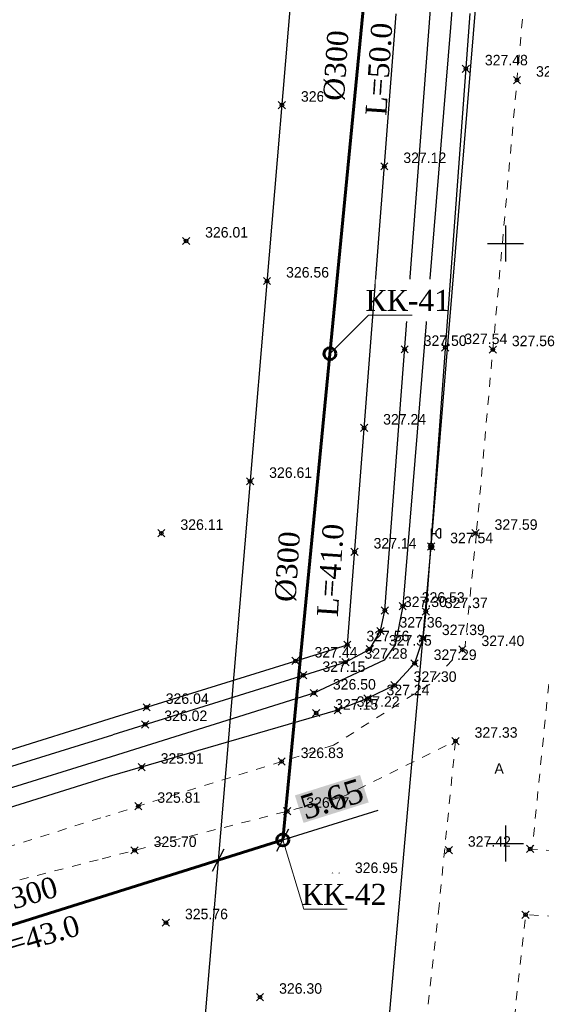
# Model space of a CAD drawing. Header units: metres. Extents: x 703769 to 722343, y 4313031 to 4317457.
# Tile 309 of 409: x 708188 to 708231, y 4315015 to 4315097. Entities that reach past the tile are written whole.
import ezdxf
from ezdxf import colors
from ezdxf.entities.mleader import LeaderData, LeaderLine
from ezdxf.math import Vec2, Vec3

# ---------------------------------------------------------------- set-up
doc = ezdxf.new("R2010")
doc.units = ezdxf.units.M
doc.header["$LTSCALE"] = 0.5
doc.header["$PDMODE"] = 35
doc.header["$PDSIZE"] = 0.3
doc.linetypes.add('Auto_Street_NotBorder_Line_m1', pattern=[3, 1.5, -1.5])
doc.linetypes.add('ДОРОГИ_СТРОЯЩ', pattern=[9, 8, -1])
for name, color, linetype in [('(001) Сетка', 92, 'Continuous'), ('(004) Точки рельефа', 7, 'Continuous'), ('(016) Кабель', 1, 'Continuous'), ('(019) Связь', 3, 'ИК_КАБ_СВЯЗИ'), ('(022) Возд. Линии', 7, 'Continuous'), ('(025) Дорога', 7, 'Continuous'), ('(027) Гидрография', 7, 'Continuous'), ('(040) Ограда', 7, 'Continuous')]:
    doc.layers.add(name, color=color, linetype=linetype)
doc.layers.add('AUTO#_ROADS_EXIST_L', color=7, linetype='Continuous', lineweight=15, true_color=0x000000)
for name, color, linetype, lineweight in [('HK1', 36, 'Continuous', 60), ('ВК_В1', 134, 'Continuous', 40), ('ВОДОПРОВОД текст', 7, 'Continuous', 50)]:
    doc.layers.add(name, color=color, linetype=linetype, lineweight=lineweight)
doc.styles.add('BM-431', font='txt')
doc.styles.add('D-431', font='txt')
doc.styles.add('Interproekt', font='isocpeur.ttf', dxfattribs={"width": 0.95, "oblique": 15})
doc.styles.add('S', font='txtwr', dxfattribs={"oblique": 15})
doc.styles.get("Standard").update_dxf_attribs({"font": 'times.ttf'})
doc.styles.add('Times New Roman', font='times.ttf')
doc.linetypes.add('ИК_КАБ_СВЯЗИ', pattern='A,4,["o",Standard,S=0.5,R=0,X=0,Y=-0.125],4,-2', length=10)
doc.linetypes.add('ИК_Э_КАБ_НН', pattern='A,8,-2,["<",Standard,S=1,R=0,X=0,Y=-0.5],8,[">",Standard,S=1,R=0,X=-0.5,Y=-0.5],-2', length=20)
doc.linetypes.add('ОГРАДА_М_1М', pattern='A,2.5,["о",Standard,S=1,R=0,X=0,Y=-0.35],0.5,["0",Standard,S=0.5,R=0,X=-0.3,Y=-0.25],2.5', length=5.5)
doc.dimstyles.new('300', dxfattribs={"dimtxt": 2, "dimasz": 1.5, "dimexe": 0, "dimexo": 0, "dimgap": 1, "dimtad": 1, "dimzin": 0, "dimdsep": 46, "dimtxsty": 'Standard', "dimblk": 'OBLIQUE', "dimcen": 0, "dimclrd": 1, "dimclre": 1, "dimclrt": 1, "dimadec": 1, "dimazin": 0, "dimtfac": 1, "dimtofl": 0, "dimtmove": 0, "dimatfit": 3, "dimfxl": 3, "dimtfill": 2, "dimtfillclr": 7, "dimtolj": 1, "dimtzin": 0, "dimlwd": 25, "dimlwe": -1, "dimarcsym": 0})

# ---------------------------------------------------------------- blocks, each defined once
blk = doc.blocks.new('U1111')
for p, q in [((0.1, 0.45), (0.1, 2.95)), ((0.1, 2.2), (0.85, 2.2)), ((1.28934, 2.95), (0.85, 2.51066)), ((0.85, 2.51066), (0.85, 1.88934)), ((0.85, 1.88934), (1.28934, 1.45)), ((1.6, 2.95), (1.28934, 2.95)), ((1.6, 2.95), (1.6, 1.45)), ((0, 0.05), (0.1, 0.05)), ((0, -0.05), (0, 0.05)), ((0.1, 0.05), (0.1, -0.05)), ((1.28934, 1.45), (1.6, 1.45)), ((0.1, -0.05), (0, -0.05))]:
    blk.add_line(p, q)
blk.add_lwpolyline([(0.55, 0), (0.3, 0.433013), (-0.2, 0.433013), (-0.45, 0), (-0.2, -0.433013), (0.3, -0.433013)], close=True)
at = {"color": 4, "style": 'S', "oblique": 15}
blk.add_attdef('Z', (1.142936, -1.391276), '', height=2, dxfattribs=at)
blk = doc.blocks.new('Setka')
at = {"layer": '(001) Сетка'}
for p, q in [((0, 1.5), (0, -1.5)), ((-1.5, 0), (1.5, 0))]:
    blk.add_line(p, q, dxfattribs=at)
blk = doc.blocks.new('_Dot')
at = {"color": 0, "linetype": 'ByBlock', "lineweight": -2}
blk.add_line((-0.5, 0), (-1, 0), dxfattribs=at)
at = {"color": 0, "linetype": 'ByBlock', "const_width": 0.5}
blk.add_lwpolyline([(-0.25, 0, 1), (0.25, 0, 1)], format="xyb", close=True, dxfattribs=at)
blk = doc.blocks.new('_Oblique')
at = {"color": 0, "linetype": 'ByBlock', "lineweight": -2}
blk.add_line((-0.5, -0.5), (0.5, 0.5), dxfattribs=at)
blk = doc.blocks.new('*D558')
at = {"color": 1, "lineweight": 25, "transparency": 16777216}
for p, q in [((708209.931, 4315028.757), (708217.881, 4315031.252)), ((708204.542, 4315027.065), (708209.931, 4315028.757))]:
    blk.add_line(p, q, dxfattribs=at)
at = {"layer": 'Defpoints', "color": 0, "lineweight": 40, "transparency": 16777216}
for p in [(708209.931, 4315028.757), (708209.931, 4315028.757), (708204.542, 4315027.065)]:
    blk.add_point(p, dxfattribs=at)
at = {"color": 1, "lineweight": 25, "transparency": 16777216, "xscale": 1.5, "yscale": 1.5, "zscale": 1.5}
for p, rotation in [((708209.931, 4315028.757), 17.42446373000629), ((708204.542, 4315027.065), 197.4244637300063)]:
    blk.add_blockref('_Oblique', p, dxfattribs=dict(at, rotation=rotation))
at = {"color": 1, "lineweight": 40, "transparency": 16777216, "insert": (708214.017, 4315032.156), "char_height": 2, "attachment_point": 5, "rotation": 17.42446, "bg_fill": 1, "box_fill_scale": 1.1, "bg_fill_color": 7, "bg_fill_true_color": 16777215, "bg_fill_transparency": 0}
blk.add_mtext('\\A1;5.65', dxfattribs=at)

msp = doc.modelspace()

# ---------------------------------------------------------------- linework, layer by layer
at = {"layer": '(016) Кабель', "linetype": 'ИК_Э_КАБ_НН', "elevation": 325.652, "flags": 128}
msp.add_lwpolyline([(708148.162, 4314184.928), (708151.497, 4314225.638), (708155.946, 4314277.346), (708160.092, 4314325.308), (708165.82, 4314399.254), (708169.045, 4314439.184), (708172.399, 4314480.837), (708175.762, 4314521.367), (708178.982, 4314558.811), (708182.201, 4314596.426), (708185.813, 4314637.091), (708189.128, 4314677.545), (708192.281, 4314716.43), (708195.859, 4314758.023), (708198.741, 4314794.021), (708202.87, 4314842.96), (708206.45, 4314887.572), (708209.623, 4314925.94), (708213.998, 4314964.466), (708217.888, 4315003.776), (708222.285, 4315053.198), (708227.646, 4315118.21), (708230.7, 4315153.26), (708233.599, 4315183.887), (708236.608, 4315219.867), (708239.917, 4315258.483), (708242.964, 4315292.096), (708245.88, 4315324.716), (708249.037, 4315363.449), (708251.639, 4315395.315), (708254.553, 4315428.663), (708258.525, 4315473.098), (708262.105, 4315516.97), (708265.007, 4315550.248), (708267.691, 4315583.251), (708270.438, 4315616.597), (708274.286, 4315657.842), (708277.622, 4315697.97), (708280.245, 4315726.073), (708282.134, 4315747.294), (708285.192, 4315782.765), (708287.519, 4315812.482), (708289.716, 4315837.095), (708292.577, 4315870.499), (708295.609, 4315906.644), (708298.169, 4315937.003), (708301.105, 4315969.327), (708303.908, 4316001.447), (708306.247, 4316027.782), (708309.271, 4316062.456), (708312.329, 4316097.927), (708314.656, 4316127.644), (708316.853, 4316152.257), (708319.714, 4316185.661), (708322.746, 4316221.806), (708325.306, 4316252.165), (708328.242, 4316284.489), (708331.045, 4316316.609), (708331.607, 4316322.941)], dxfattribs=at)
at = {"layer": '(019) Связь', "elevation": 324.516, "flags": 128}
msp.add_lwpolyline([(708317.145, 4316324.221), (708301.016, 4316142.912), (708256.741, 4315645.198), (708241.57, 4315465.518), (708189.214, 4314845.558), (708166.334, 4314514.295), (708160.318, 4314448.76), (708146.619, 4314291.453), (708137.034, 4314165.721), (708137.034, 4314165.721), (708137.034, 4314165.721), (708136.895, 4314100.448), (708136.888, 4314097.122)], dxfattribs=at)
at = {"layer": '(027) Гидрография', "color": 4}
for p, q in [((708227.684, 4315145.795, -0.295), (708223.894, 4315096.431, -0.295)), ((708223.894, 4315096.431, -0.295), (708219.916, 4315048.235, -0.295)), ((708219.916, 4315048.235, -0.295), (708219.278, 4315045.016, -0.295)), ((708219.278, 4315045.016, -0.295), (708218.38, 4315043.747, -0.295)), ((708218.38, 4315043.747, -0.295), (708212.513, 4315041, -0.295)), ((708212.513, 4315041, -0.295), (708195.627, 4315035.67, -0.295)), ((708195.627, 4315035.67, -0.295), (708173.737, 4315028.9, -0.295))]:
    msp.add_line(p, q, dxfattribs=at)
at = {"layer": '(027) Гидрография'}
for p, q in [((708218.43, 4315047.879, 326.859), (708222.218, 4315097.93, 326.859)), ((708225.514, 4315097.603, 327.8), (708221.838, 4315047.792, 327.8)), ((708218.06, 4315046.167, 326.859), (708218.43, 4315047.879, 326.859)), ((708221.838, 4315047.792, 327.8), (708221.593, 4315045.541, 327.8)), ((708217.173, 4315044.665, 326.859), (708218.06, 4315046.167, 326.859)), ((708221.593, 4315045.541, 327.8), (708220.907, 4315043.468, 327.8)), ((708215.149, 4315043.571, 326.859), (708217.173, 4315044.665, 326.859)), ((708195.794, 4315037.546, 326.859), (708215.149, 4315043.571, 326.859)), ((708220.907, 4315043.468, 327.8), (708219.238, 4315041.647, 327.8)), ((708219.238, 4315041.647, 327.8), (708216.981, 4315040.538, 327.8)), ((708216.981, 4315040.538, 327.8), (708214.497, 4315039.571, 327.8)), ((708214.497, 4315039.571, 327.8), (708195.482, 4315034.043, 327.8)), ((708176.406, 4315031.496, 326.859), (708195.761, 4315037.521, 326.859)), ((708195.482, 4315034.043, 327.8), (708176.094, 4315027.993, 327.8))]:
    msp.add_line(p, q, dxfattribs=at)
at = {"layer": '(040) Ограда', "linetype": 'ОГРАДА_М_1М'}
for p, q in [((708215.309, 4315045.024, 327.145), (708219.361, 4315097.573, 327.145)), ((708195.921, 4315038.974, 327.145), (708215.309, 4315045.024, 327.145)), ((708176.533, 4315032.924, 327.145), (708195.921, 4315038.974, 327.145))]:
    msp.add_line(p, q, dxfattribs=at)
at = {"color": 36, "lineweight": 60, "flags": 128}
msp.add_lwpolyline([(708246.217, 4315460.394), (708240.375, 4315379.164), (708236.764, 4315328.969), (708237.734, 4315319.158), (708233.607, 4315269.337), (708224.852, 4315182.876), (708209.931, 4315028.757), (708168.472, 4315015.744)], dxfattribs=at)
at = {"color": 0, "linetype": 'ByBlock', "lineweight": -2, "transparency": 16777216}
for p in [(708225.174, 4315093.001, 327.484), (708229.435, 4315092.058, 327.512), (708209.855, 4315089.972, 326.251), (708218.382, 4315084.87, 327.12), (708201.874, 4315078.654, 326.007), (708208.618, 4315075.321, 326.56), (708220.076, 4315069.628, 327.5), (708223.461, 4315069.785, 327.538), (708227.424, 4315069.606, 327.56), (708216.702, 4315063.084, 327.245), (708207.209, 4315058.637, 326.611), (708199.818, 4315054.307, 326.112), (708225.982, 4315054.311, 327.592), (708222.285, 4315053.198, 327.542), (708215.905, 4315052.757, 327.136), (708218.43, 4315047.879, 327.298), (708219.916, 4315048.235, 326.534), (708221.838, 4315047.792, 327.368), (708218.06, 4315046.167, 327.355), (708221.593, 4315045.541, 327.388), (708215.309, 4315045.024, 327.562), (708217.173, 4315044.665, 327.348), (708224.886, 4315044.627, 327.403), (708210.989, 4315043.676, 327.44), (708215.149, 4315043.571, 327.278), (708220.907, 4315043.468, 327.289), (708211.644, 4315042.48, 327.154), (708219.238, 4315041.647, 327.295), (708212.513, 4315041, 326.505), (708216.981, 4315040.538, 327.242), (708198.594, 4315039.808, 326.042), (708212.708, 4315039.332, 327.154), (708214.497, 4315039.571, 327.218), (708198.473, 4315038.38, 326.018), (708224.316, 4315036.994, 327.329), (708198.173, 4315034.825, 325.909), (708209.835, 4315035.295, 326.832), (708197.898, 4315031.57, 325.809), (708210.3, 4315031.153, 326.769), (708197.587, 4315027.89, 325.696), (708223.759, 4315027.916, 327.415), (708230.534, 4315028.012, 327.376), (708214.348, 4315025.718, 326.955), (708230.151, 4315022.529, 327.374), (708200.196, 4315021.867, 325.755), (708208.036, 4315015.664, 326.304)]:
    msp.add_point(p, dxfattribs=at)
at = {"layer": 'AUTO#_ROADS_EXIST_L', "linetype": 'Auto_Street_NotBorder_Line_m1', "lineweight": 15}
for p, q in [((708230.024, 4315098.633, -0.295), (708226.05, 4315054.27, -0.295)), ((708226.05, 4315054.27, -0.295), (708225.106, 4315044.861, -0.295)), ((708225.106, 4315044.861, -0.295), (708222.163, 4315041.74, -0.295)), ((708222.163, 4315041.74, -0.295), (708214.154, 4315036.643, -0.295)), ((708214.803, 4315032.309, -0.295), (708224.316, 4315036.994, -0.295)), ((708224.316, 4315036.994, -0.295), (708222.94, 4315023.282, -0.295)), ((708214.154, 4315036.643, -0.295), (708195.187, 4315030.724, -0.295)), ((708194.873, 4315027.193, -0.295), (708214.803, 4315032.309, -0.295)), ((708222.94, 4315023.282, -0.295), (708220.585, 4315001.572, -0.295))]:
    msp.add_line(p, q, dxfattribs=at)
at = {"layer": 'AUTO#_ROADS_EXIST_L', "linetype": 'Auto_Street_NotBorder_Line_m1', "lineweight": 15, "elevation": -0.295, "flags": 128}
for points in [[(708280.639, 4315105.509), (708238.178, 4315108.402), (708233.268, 4315053.585), (708230.699, 4315027.992), (708259.423, 4315025.874), (708264.35, 4315026.87), (708265.181, 4315034.339)], [(708280.659, 4315036.014), (708279.68, 4315020.049), (708269.216, 4315020.479), (708230.151, 4315022.529), (708226.288, 4314986.914), (708228.512, 4314981.813), (708231.133, 4314978.147), (708234.158, 4314974.86), (708237.218, 4314972.849), (708240.346, 4314971.802), (708244.239, 4314971.677), (708269.113, 4314974.524), (708267.904, 4314992.007)]]:
    msp.add_lwpolyline(points, dxfattribs=at)
at = {"layer": 'HK1'}
for centre in [(708213.853, 4315069.262), (708209.931, 4315028.757)]:
    msp.add_circle(centre, 0.5, dxfattribs=at)

# ---------------------------------------------------------------- block references
at = {"layer": '(001) Сетка'}
for p in [(708228.465, 4315078.456), (708228.465, 4315028.456)]:
    msp.add_blockref('Setka', p, dxfattribs=at)
at = {"layer": '(022) Возд. Линии', "xscale": 0.5, "yscale": 0.5, "zscale": 0.5}
msp.add_blockref('U1111', (708222.26, 4315053.198, 325.652), dxfattribs=at)

# ---------------------------------------------------------------- texts
at = {"layer": '(004) Точки рельефа', "style": 'D-431'}
for s, p in [('327.48', (708226.76, 4315093.285, 327.484)), ('327.51', (708231.021, 4315092.339, 327.512)), ('326.25', (708211.441, 4315090.257, 326.251)), ('327.12', (708219.968, 4315085.149, 327.12)), ('326.01', (708203.46, 4315078.939, 326.007)), ('326.56', (708210.204, 4315075.607, 326.56)), ('327.50', (708221.662, 4315069.911, 327.5)), ('327.54', (708225.047, 4315070.066, 327.538)), ('327.56', (708229.01, 4315069.892, 327.56)), ('327.24', (708218.288, 4315063.364, 327.245)), ('326.61', (708208.795, 4315058.922, 326.611)), ('326.11', (708201.404, 4315054.592, 326.112)), ('327.59', (708227.568, 4315054.595, 327.592)), ('327.14', (708217.491, 4315053.036, 327.136)), ('327.54', (708223.871, 4315053.479, 327.542)), ('327.30', (708220.016, 4315048.161, 327.298)), ('326.53', (708221.502, 4315048.52, 326.534)), ('327.37', (708223.424, 4315048.071, 327.368)), ('327.36', (708219.646, 4315046.452, 327.355)), ('327.39', (708223.179, 4315045.825, 327.388)), ('327.56', (708216.895, 4315045.309, 327.562)), ('327.35', (708218.759, 4315044.946, 327.348)), ('327.40', (708226.472, 4315044.91, 327.403)), ('327.44', (708212.575, 4315043.955, 327.44)), ('327.28', (708216.735, 4315043.854, 327.278)), ('327.29', (708222.493, 4315043.752, 327.289)), ('327.15', (708213.23, 4315042.761, 327.154)), ('327.30', (708220.824, 4315041.929, 327.295)), ('326.50', (708214.099, 4315041.285, 326.505)), ('327.24', (708218.567, 4315040.817, 327.242)), ('326.04', (708200.18, 4315040.094, 326.042)), ('327.15', (708214.294, 4315039.613, 327.154)), ('327.22', (708216.083, 4315039.85, 327.218)), ('326.02', (708200.059, 4315038.666, 326.018)), ('327.33', (708225.903, 4315037.274, 327.329)), ('325.91', (708199.759, 4315035.11, 325.909)), ('326.83', (708211.421, 4315035.581, 326.832)), ('325.81', (708199.484, 4315031.853, 325.809)), ('326.77', (708211.886, 4315031.439, 326.769)), ('325.70', (708199.173, 4315028.172, 325.696)), ('327.42', (708225.345, 4315028.195, 327.415)), ('326.95', (708215.934, 4315026.004, 326.955)), ('325.76', (708201.783, 4315022.153, 325.755)), ('326.30', (708209.622, 4315015.949, 326.304))]:
    msp.add_text(s, height=0.875, dxfattribs=at).set_placement(p)
at = {"layer": '(025) Дорога', "linetype": 'ДОРОГИ_СТРОЯЩ', "style": 'BM-431'}
msp.add_text('A', height=0.875, dxfattribs=at).set_placement((708227.557, 4315034.271, -0.295))

# ---------------------------------------------------------------- next in the draw order: texts
at = {"layer": 'ВОДОПРОВОД текст', "color": 7, "linetype": 'Continuous', "lineweight": 50, "char_height": 1.75, "width": 7.48307, "attachment_point": 5, "style": 'Times New Roman', "bg_fill": 3, "box_fill_scale": 1, "bg_fill_color": 256, "bg_fill_transparency": 16714492}
for s, insert, rotation in [('%%C300', (708214.376, 4315093.269, -404.593), 86.22547), ('L=50.0', (708217.95, 4315092.975, 41.38), 86.22547), ('L=41.0', (708213.909, 4315051.232, 41.38), 86.22547), ('%%C300', (708210.335, 4315051.525, -404.593), 86.22547), ('%%C300', (708188.275, 4315024.072, -404.593), 16.32267)]:
    msp.add_mtext(s, dxfattribs=dict(at, insert=insert, rotation=rotation))

# ---------------------------------------------------------------- next in the draw order: leaders
at = {"layer": 'ВК_В1', "color": 7, "lineweight": 13}
ml = msp.add_multileader_mtext('Standard', dxfattribs=at)
ml.set_content('{\\fTimes New Roman|b0|i0|c204|p18;\\Q0;\\W1;КК-\\fTimes New Roman|b0|i0|c0|p18;41}', color=7, style='Interproekt')
ml.set_leader_properties(color=256, linetype='Continuous', lineweight=13)
ml.set_arrow_properties(name='DOT')
ml.build(insert=Vec2(0, 0))
ml.multileader.update_dxf_attribs({"text_left_attachment_type": 6, "text_right_attachment_type": 6, "dogleg_length": 0, "arrow_head_size": 0.00144})
ctx = ml.context
ctx.base_point, ctx.char_height, ctx.arrow_head_size, ctx.landing_gap_size, ctx.plane_origin = Vec3(708217.074, 4315072.48, 327.491), 1.75, 0.00144, 0.0008, Vec3(709088.13, 4315112.502, 327.491)
ctx.left_attachment, ctx.right_attachment, ctx.text_align_type = 6, 6, 1
notes = []
notes.append((ctx, [(0, (1, 1, 0), (708217.074, 4315072.48, 327.491), (1, 0), 0, [(0, [(708213.853, 4315069.262, 327.491)], 0, [])])]))
ctx.mtext.insert, ctx.mtext.rotation, ctx.mtext.width, ctx.mtext.alignment, ctx.mtext.flow_direction = Vec3(708220.339, 4315074.58, 327.491), 6.283185, 3.59135, 2, 5
ctx.mtext.has_bg_fill, ctx.mtext.bg_color, ctx.mtext.bg_scale_factor, ctx.mtext.bg_transparency, ctx.mtext.use_window_bg_color = 1, -1027028792, 1.5, 0, 1
ml = msp.add_multileader_mtext('Standard', dxfattribs=at)
ml.set_content('{\\fTimes New Roman|b0|i0|c204|p18;\\Q0;\\W1;КК-\\fTimes New Roman|b0|i0|c0|p18;42}', color=7, style='Interproekt')
ml.set_leader_properties(color=256, linetype='Continuous', lineweight=13)
ml.set_arrow_properties(name='DOT')
ml.build(insert=Vec2(0, 0))
ml.multileader.update_dxf_attribs({"text_left_attachment_type": 6, "text_right_attachment_type": 6, "dogleg_length": 0, "arrow_head_size": 0.00144})
ctx = ml.context
ctx.base_point, ctx.char_height, ctx.arrow_head_size, ctx.landing_gap_size, ctx.plane_origin = Vec3(708211.674, 4315022.999, 327.491), 1.75, 0.00144, 0.0008, Vec3(709082.731, 4315063.02, 327.491)
ctx.left_attachment, ctx.right_attachment, ctx.text_align_type = 6, 6, 1
notes.append((ctx, [(0, (1, 1, 0), (708211.674, 4315022.999, 327.491), (1, 0), 0, [(0, [(708209.931, 4315028.757, 327.491)], 0, [])])]))
ctx.mtext.insert, ctx.mtext.rotation, ctx.mtext.width, ctx.mtext.alignment, ctx.mtext.flow_direction = Vec3(708215.044, 4315025.099, 327.491), 6.283185, 3.59135, 2, 5
ctx.mtext.has_bg_fill, ctx.mtext.bg_color, ctx.mtext.bg_scale_factor, ctx.mtext.bg_transparency, ctx.mtext.use_window_bg_color = 1, -1027028792, 1.5, 0, 1
for ctx, leaders in notes:
    for number, flags, end, landing, length, lines in leaders:
        leader = LeaderData()
        leader.index, (leader.has_last_leader_line, leader.has_dogleg_vector, leader.attachment_direction) = number, flags
        leader.last_leader_point, leader.dogleg_vector, leader.dogleg_length = Vec3(end), Vec3(landing), length
        for number, points, colour, breaks in lines:
            line = LeaderLine()
            line.index, line.vertices, line.color, line.breaks = number, Vec3.list(points), colors.encode_raw_color(colour), breaks
            leader.lines.append(line)
        ctx.leaders.append(leader)

# ---------------------------------------------------------------- next in the draw order: linework, layer by layer
at = {"layer": 'AUTO#_ROADS_EXIST_L', "linetype": 'Auto_Street_NotBorder_Line_m1', "lineweight": 15}
msp.add_line((708194.766, 4315030.594, -0.295), (708175.799, 4315024.674, -0.295), dxfattribs=at)

# ---------------------------------------------------------------- next in the draw order: texts
at = {"layer": 'ВОДОПРОВОД текст', "color": 7, "linetype": 'Continuous', "lineweight": 50, "insert": (708189.228, 4315020.615, 41.38), "char_height": 1.75, "width": 7.48307, "attachment_point": 5, "rotation": 16.32267, "style": 'Times New Roman', "bg_fill": 3, "box_fill_scale": 1, "bg_fill_color": 256, "bg_fill_transparency": 16714492}
msp.add_mtext('L=43.0', dxfattribs=at)

# ---------------------------------------------------------------- next in the draw order: dimensions: what is measured, and where the dimension line sits
at = {"color": 1, "lineweight": 40}
dim = msp.add_aligned_dim(p1=(708204.542, 4315027.065), p2=(708209.931, 4315028.757), distance=0, dimstyle='300', dxfattribs=at)
dim.commit()
dim.dimension.update_dxf_attribs({"geometry": '*D558', "text_midpoint": (708214.017, 4315032.156)})

# ---------------------------------------------------------------- next in the draw order: linework, layer by layer
at = {"layer": 'AUTO#_ROADS_EXIST_L', "linetype": 'Auto_Street_NotBorder_Line_m1', "lineweight": 15}
msp.add_line((708174.942, 4315022.076, -0.295), (708194.873, 4315027.193, -0.295), dxfattribs=at)

doc.saveas('drawing.dxf')
